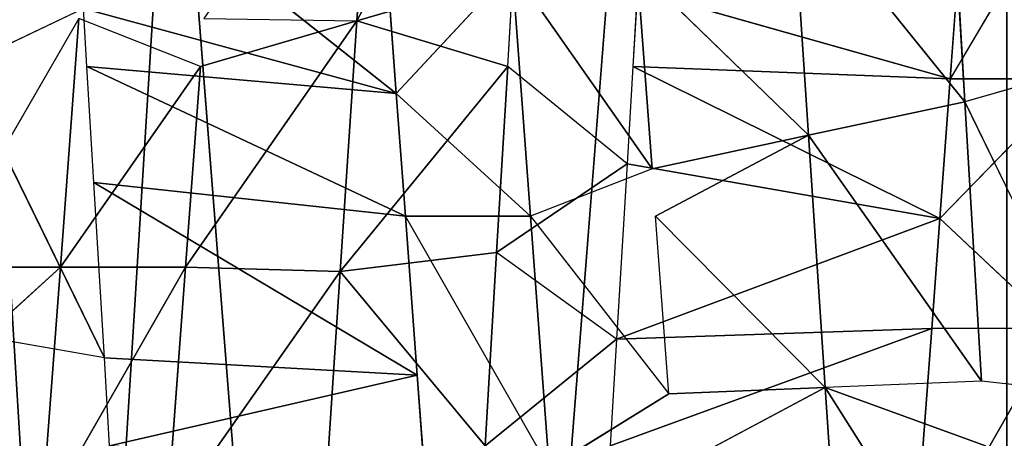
# Model space of a CAD drawing. Extents: x 143 to 263, y -61 to 82.
# Tile 652 of 656: x 249.493 to 250.181, y 72.238 to 72.531. Entities that reach past the tile are written whole.
import ezdxf

# ---------------------------------------------------------------- set-up
doc = ezdxf.new("R2010")
doc.units = 0
doc.header["$LTSCALE"] = 25.4
doc.layers.get('0').update_dxf_attribs({"color": 13, "linetype": 'CONTINUOUS'})

# ---------------------------------------------------------------- blocks, each defined once
blk = doc.blocks.new('ICE-BALL-8126_STL')
at = {"color": 41}
for p, q in [((9.96449, 46.38978, 96.88259), (9.75933, 46.29001, 96.868)), ((9.96449, 46.38978, 96.88259), (9.95485, 46.3017, 96.88239)), ((9.57313, 46.37986, 93.4209), (9.74318, 46.27973, 93.38293)), ((9.73448, 46.37602, 96.86475), (9.75933, 46.29001, 96.868)), ((9.74318, 46.36723, 93.38293), (9.74318, 46.27973, 93.38293)), ((9.74318, 46.36723, 93.38293), (9.84096, 46.27247, 93.36987)), ((9.91799, 46.35425, 93.36394), (9.84096, 46.27247, 93.36987)), ((9.91799, 46.35425, 93.36394), (9.91799, 46.26675, 93.36394)), ((10, 46.30441, 96.88291), (9.95924, 46.19233, 96.69299)), ((9.75933, 46.29001, 96.868), (9.95485, 46.3017, 96.88239)), ((9.75933, 46.29001, 96.868), (9.95485, 46.3017, 96.88239)), ((9.95485, 46.3017, 96.88239), (9.78271, 46.18063, 96.68001)), ((9.95485, 46.3017, 96.88239), (9.78271, 46.18063, 96.68001)), ((9.95485, 46.3017, 96.88239), (9.95924, 46.19233, 96.69299)), ((9.56743, 46.27853, 96.83433), (9.75933, 46.29001, 96.868)), ((9.56743, 46.27853, 96.83433), (9.75933, 46.29001, 96.868)), ((9.60945, 46.16915, 96.6496), (9.75933, 46.29001, 96.868)), ((9.60945, 46.16915, 96.6496), (9.75933, 46.29001, 96.868)), ((9.78271, 46.18063, 96.68001), (9.75933, 46.29001, 96.868)), ((9.78271, 46.18063, 96.68001), (9.75933, 46.29001, 96.868)), ((9.64662, 46.2869, 93.40205), (9.74318, 46.27973, 93.38293)), ((9.68107, 46.06099, 93.00917), (9.74318, 46.27973, 93.38293)), ((9.68107, 46.06099, 93.00917), (9.74318, 46.27973, 93.38293)), ((9.73448, 46.05779, 93.00108), (9.74318, 46.27973, 93.38293)), ((9.73448, 46.05779, 93.00108), (9.74318, 46.27973, 93.38293)), ((9.74318, 46.27973, 93.38293), (9.84096, 46.27247, 93.36987)), ((9.73448, 46.05779, 93.00108), (9.84096, 46.27247, 93.36987)), ((9.73448, 46.05779, 93.00108), (9.84096, 46.27247, 93.36987)), ((9.80261, 46.05372, 92.99293), (9.84096, 46.27247, 93.36987)), ((9.80261, 46.05372, 92.99293), (9.84096, 46.27247, 93.36987)), ((9.84096, 46.27247, 93.36987), (9.92533, 46.04638, 92.98434)), ((9.84096, 46.27247, 93.36987), (9.91799, 46.26675, 93.36394)), ((9.84096, 46.27247, 93.36987), (9.92533, 46.04638, 92.98434)), ((9.91799, 46.26675, 93.36394), (9.92533, 46.04638, 92.98434)), ((9.91799, 46.26675, 93.36394), (9.92533, 46.04638, 92.98434)), ((9.91799, 46.26675, 93.36394), (10, 46.04191, 92.98291)), ((9.91799, 46.26675, 93.36394), (10, 46.04191, 92.98291)), ((9.91799, 46.26675, 93.36394), (10.09435, 46.25365, 93.36463)), ((9.91799, 46.26675, 93.36394), (10.09435, 46.25365, 93.36463)), ((10.13638, 46.20407, 96.68818), (9.95924, 46.19233, 96.69299)), ((10.13638, 46.20407, 96.68818), (9.95924, 46.19233, 96.69299)), ((9.95924, 46.19233, 96.69299), (9.78271, 46.18063, 96.68001)), ((9.95924, 46.19233, 96.69299), (9.78271, 46.18063, 96.68001)), ((9.83934, 46.07373, 96.49579), (9.95924, 46.19233, 96.69299)), ((9.83934, 46.07373, 96.49579), (9.95924, 46.19233, 96.69299)), ((9.95924, 46.19233, 96.69299), (10.01542, 46.0868, 96.50395)), ((9.96362, 46.08295, 96.5036), (9.95924, 46.19233, 96.69299)), ((9.78271, 46.18063, 96.68001), (9.60945, 46.16915, 96.6496)), ((9.78271, 46.18063, 96.68001), (9.60945, 46.16915, 96.6496)), ((9.66627, 46.06087, 96.46817), (9.78271, 46.18063, 96.68001)), ((9.66627, 46.06087, 96.46817), (9.78271, 46.18063, 96.68001)), ((9.78271, 46.18063, 96.68001), (9.83934, 46.07373, 96.49579)), ((9.80609, 46.07126, 96.49201), (9.78271, 46.18063, 96.68001)), ((9.83934, 45.98623, 96.49579), (9.96362, 46.08295, 96.5036)), ((9.96362, 46.08295, 96.5036), (9.83934, 46.07373, 96.49579)), ((10.01542, 45.9993, 96.50395), (9.96362, 46.08295, 96.5036)), ((9.80609, 46.07126, 96.49201), (9.66627, 45.97338, 96.46817)), ((9.80609, 46.07126, 96.49201), (9.66627, 46.06087, 96.46817)), ((9.80609, 46.07126, 96.49201), (9.66627, 45.97338, 96.46817)), ((9.80609, 46.07126, 96.49201), (9.66627, 46.06087, 96.46817)), ((9.80609, 46.07126, 96.49201), (9.83934, 45.98623, 96.49579)), ((9.68107, 46.06099, 93.00917), (9.73448, 46.05779, 93.00108)), ((9.73448, 46.05779, 93.00108), (9.80261, 46.05372, 92.99293)), ((9.80261, 46.05372, 92.99293), (9.73448, 45.97029, 93.00108)), ((9.80261, 46.05372, 92.99293), (9.86481, 45.9625, 92.9876)), ((9.80261, 46.05372, 92.99293), (9.92533, 46.04638, 92.98434)), ((9.92533, 46.04638, 92.98434), (9.86481, 45.9625, 92.9876)), ((9.92533, 46.04638, 92.98434), (10, 45.95441, 92.98291)), ((9.92533, 46.04638, 92.98434), (10, 46.04191, 92.98291)), ((10.01542, 45.9993, 96.50395), (9.83934, 45.89873, 96.49579)), ((10.01542, 45.9993, 96.50395), (9.83934, 45.98623, 96.49579)), ((10.01542, 45.9993, 96.50395), (9.83934, 45.98623, 96.49579)), ((9.7026, 45.86474, 93.19765), (9.4739, 45.98588, 93.05522)), ((9.7026, 45.86474, 93.19765), (9.4739, 45.98588, 93.05522)), ((9.66627, 45.97338, 96.46817), (9.83934, 45.98623, 96.49579)), ((9.66627, 45.97338, 96.46817), (9.83934, 45.98623, 96.49579)), ((9.83934, 45.98623, 96.49579), (9.75349, 45.89235, 96.48457)), ((9.83934, 45.98623, 96.49579), (9.83934, 45.89873, 96.49579)), ((9.66627, 45.97338, 96.46817), (9.75349, 45.89235, 96.48457)), ((9.67059, 45.97412, 93.01093), (9.7026, 45.86474, 93.19765)), ((9.73448, 45.97029, 93.00108), (9.67059, 45.97412, 93.01093)), ((9.67059, 45.97412, 93.01093), (9.7026, 45.86474, 93.19765)), ((9.73448, 45.97029, 93.00108), (9.7026, 45.86474, 93.19765)), ((9.73448, 45.97029, 93.00108), (9.7026, 45.86474, 93.19765)), ((9.86481, 45.9625, 92.9876), (9.73448, 45.97029, 93.00108)), ((9.73448, 45.97029, 93.00108), (9.87794, 45.85312, 93.17659)), ((9.86481, 45.9625, 92.9876), (9.73448, 45.97029, 93.00108)), ((9.73448, 45.97029, 93.00108), (9.87794, 45.85312, 93.17659)), ((10, 45.95441, 92.98291), (9.86481, 45.9625, 92.9876)), ((9.86481, 45.9625, 92.9876), (9.87794, 45.85312, 93.17659)), ((9.86481, 45.9625, 92.9876), (9.87794, 45.85312, 93.17659)), ((10, 45.95441, 92.98291), (9.86481, 45.9625, 92.9876)), ((10, 45.95441, 92.98291), (9.87794, 45.85312, 93.17659)), ((10, 45.95441, 92.98291), (9.87794, 45.85312, 93.17659)), ((10.01542, 45.9118, 96.50395), (9.95048, 45.90698, 96.50324)), ((9.81574, 45.68088, 96.87418), (9.95048, 45.90698, 96.50324)), ((9.81574, 45.68088, 96.87418), (9.95048, 45.90698, 96.50324)), ((9.95048, 45.90698, 96.50324), (9.83934, 45.89873, 96.49579)), ((9.93854, 45.68823, 96.88194), (9.95048, 45.90698, 96.50324)), ((9.93854, 45.68823, 96.88194), (9.95048, 45.90698, 96.50324)), ((9.95048, 45.90698, 96.50324), (10, 45.69191, 96.88291)), ((9.95048, 45.90698, 96.50324), (10, 45.69191, 96.88291)), ((9.73448, 45.67602, 96.86475), (9.83934, 45.89873, 96.49579)), ((9.73448, 45.67602, 96.86475), (9.83934, 45.89873, 96.49579)), ((9.83934, 45.89873, 96.49579), (9.75349, 45.89235, 96.48457)), ((9.81574, 45.68088, 96.87418), (9.83934, 45.89873, 96.49579)), ((9.81574, 45.68088, 96.87418), (9.83934, 45.89873, 96.49579)), ((9.57414, 45.66643, 96.83584), (9.75349, 45.89235, 96.48457)), ((9.57414, 45.66643, 96.83584), (9.75349, 45.89235, 96.48457)), ((9.75349, 45.89235, 96.48457), (9.66627, 45.88588, 96.46817)), ((9.69404, 45.6736, 96.85876), (9.75349, 45.89235, 96.48457)), ((9.69404, 45.6736, 96.85876), (9.75349, 45.89235, 96.48457)), ((9.75349, 45.89235, 96.48457), (9.73448, 45.67602, 96.86475)), ((9.75349, 45.89235, 96.48457), (9.73448, 45.67602, 96.86475)), ((9.53168, 45.87607, 93.23579), (9.7026, 45.86474, 93.19765)), ((9.53168, 45.87607, 93.23579), (9.7026, 45.86474, 93.19765)), ((9.701, 45.75786, 93.39051), (9.7026, 45.86474, 93.19765)), ((9.7026, 45.86474, 93.19765), (9.87494, 45.74495, 93.36678)), ((9.7346, 45.75537, 93.38438), (9.7026, 45.86474, 93.19765)), ((9.87794, 45.85312, 93.17659), (9.7026, 45.86474, 93.19765)), ((9.87794, 45.85312, 93.17659), (9.7026, 45.86474, 93.19765)), ((9.7026, 45.86474, 93.19765), (9.87494, 45.74495, 93.36678)), ((9.87494, 45.74495, 93.36678), (9.87794, 45.85312, 93.17659)), ((9.87494, 45.74495, 93.36678), (9.87794, 45.85312, 93.17659)), ((9.87794, 45.85312, 93.17659), (10.05513, 45.84138, 93.17322)), ((10.05122, 45.73185, 93.36263), (9.87794, 45.85312, 93.17659)), ((10.05122, 45.73185, 93.36263), (9.87794, 45.85312, 93.17659)), ((9.87794, 45.85312, 93.17659), (10.05513, 45.84138, 93.17322)), ((9.7346, 45.75537, 93.38438), (9.701, 45.67036, 93.39051)), ((9.7346, 45.75537, 93.38438), (9.87494, 45.65744, 93.36678)), ((9.7346, 45.75537, 93.38438), (9.87494, 45.74495, 93.36678)), ((9.7346, 45.75537, 93.38438), (9.87494, 45.65744, 93.36678)), ((9.7346, 45.75537, 93.38438), (9.87494, 45.74495, 93.36678)), ((9.87494, 45.74495, 93.36678), (9.87494, 45.65744, 93.36678)), ((9.87494, 45.74495, 93.36678), (10.05122, 45.73185, 93.36263)), ((9.87494, 45.74495, 93.36678), (9.87494, 45.65744, 93.36678)), ((9.87494, 45.74495, 93.36678), (10.05122, 45.73185, 93.36263)), ((10, 45.69191, 96.88291), (9.93854, 45.68823, 96.88194)), ((9.93854, 45.68823, 96.88194), (9.73448, 45.58852, 96.86475)), ((9.93854, 45.68823, 96.88194), (9.81574, 45.68088, 96.87418)), ((9.93854, 45.68823, 96.88194), (9.92303, 45.5998, 96.88139)), ((9.81574, 45.68088, 96.87418), (9.73448, 45.67602, 96.86475)), ((9.73448, 45.67602, 96.86475), (9.69404, 45.6736, 96.85876)), ((9.69404, 45.6736, 96.85876), (9.73448, 45.58852, 96.86475)), ((9.87494, 45.65744, 93.36678), (9.701, 45.67036, 93.39051)), ((9.87494, 45.65744, 93.36678), (9.701, 45.67036, 93.39051)), ((9.701, 45.67036, 93.39051), (9.87494, 45.56994, 93.36678)), ((9.87494, 45.65744, 93.36678), (10.05122, 45.64436, 93.36263)), ((9.96074, 45.56357, 93.36229), (9.87494, 45.65744, 93.36678)), ((9.87494, 45.65744, 93.36678), (9.87494, 45.56994, 93.36678)), ((9.87494, 45.65744, 93.36678), (10.05122, 45.64436, 93.36263))]:
    blk.add_line(p, q, dxfattribs=at)
mesh = blk.add_polyface(dxfattribs=at)
corners = [(0, 44.9885, 114.9556), (23, 46.80443, 110.13866), (0, 46.80443, 110.13866), (23, 44.9885, 114.9556)]
mesh.append_faces([[corners[k] for k in face] for face in [(0, 1, 2), (1, 0, 3)]], dxfattribs={"vtx0": -1, "color": 41})
mesh = blk.add_polyface(dxfattribs=at)
corners = [(0, 46.80443, 79.72717), (23, 44.9885, 74.91022), (0, 44.9885, 74.91022), (23, 46.80443, 79.72717)]
mesh.append_faces([[corners[k] for k in face] for face in [(0, 1, 2), (1, 0, 3)]], dxfattribs={"vtx0": -1, "color": 41})
mesh = blk.add_polyface(dxfattribs=at)
corners = [(10.09435, 46.25365, 93.36463), (9.91799, 46.35425, 93.36394), (9.91799, 46.26675, 93.36394), (9.91799, 46.44175, 93.36394), (10.09435, 46.34115, 93.36463)]
mesh.append_faces([[corners[k] for k in face] for face in [(0, 1, 2), (3, 0, 4)]], dxfattribs={"vtx0": -1, "color": 41})
mesh.append_faces([[corners[k] for k in face] for face in [(1, 0, 3)]], dxfattribs={"vtx0": -1, "vtx1": -1, "color": 41})
mesh = blk.add_polyface(dxfattribs=at)
corners = [(9.96449, 46.38978, 96.88259), (9.95485, 46.3017, 96.88239), (9.75933, 46.29001, 96.868)]
mesh.append_faces([[corners[k] for k in face] for face in [(0, 1, 2)]], dxfattribs={"color": 41})
mesh = blk.add_polyface(dxfattribs=at)
corners = [(9.74318, 46.36723, 93.38293), (9.57313, 46.37986, 93.4209), (9.74318, 46.27973, 93.38293)]
mesh.append_faces([[corners[k] for k in face] for face in [(0, 1, 2)]], dxfattribs={"color": 41})
mesh = blk.add_polyface(dxfattribs=at)
corners = [(9.75933, 46.29001, 96.868), (9.56743, 46.27853, 96.83433), (9.73448, 46.37602, 96.86475)]
mesh.append_faces([[corners[k] for k in face] for face in [(0, 1, 2)]], dxfattribs={"color": 41})
mesh = blk.add_polyface(dxfattribs=at)
corners = [(9.73448, 46.37602, 96.86475), (9.56743, 46.27853, 96.83433), (9.59922, 46.36793, 96.84128)]
mesh.append_faces([[corners[k] for k in face] for face in [(0, 1, 2)]], dxfattribs={"color": 41})
mesh = blk.add_polyface(dxfattribs=at)
corners = [(9.91799, 46.35425, 93.36394), (9.74318, 46.36723, 93.38293), (9.84096, 46.27247, 93.36987)]
mesh.append_faces([[corners[k] for k in face] for face in [(0, 1, 2)]], dxfattribs={"color": 41})
mesh = blk.add_polyface(dxfattribs=at)
corners = [(21.2, 46.31937, 84.91157), (0, 45.01358, 80.03829), (21.2, 45.01358, 80.03829), (0, 46.31937, 84.91157)]
mesh.append_faces([[corners[k] for k in face] for face in [(0, 1, 2), (1, 0, 3)]], dxfattribs={"vtx0": -1, "color": 41})
mesh = blk.add_polyface(dxfattribs=at)
corners = [(21.2, 45.01358, 109.82753), (0, 46.31937, 104.95425), (21.2, 46.31937, 104.95425), (0, 45.01358, 109.82753)]
mesh.append_faces([[corners[k] for k in face] for face in [(0, 1, 2), (1, 0, 3)]], dxfattribs={"vtx0": -1, "color": 41})
mesh = blk.add_polyface(dxfattribs=at)
corners = [(9.95924, 46.19233, 96.69299), (10.15105, 46.31345, 96.87705), (10.13638, 46.20407, 96.68818), (10, 46.30441, 96.88291)]
mesh.append_faces([[corners[k] for k in face] for face in [(0, 1, 2), (1, 0, 3)]], dxfattribs={"vtx0": -1, "color": 41})
mesh = blk.add_polyface(dxfattribs=at)
corners = [(9.95485, 46.3017, 96.88239), (9.78271, 46.18063, 96.68001), (9.75933, 46.29001, 96.868)]
mesh.append_faces([[corners[k] for k in face] for face in [(0, 1, 2)]], dxfattribs={"color": 41})
mesh = blk.add_polyface(dxfattribs=at)
corners = [(9.95485, 46.3017, 96.88239), (9.95924, 46.19233, 96.69299), (9.78271, 46.18063, 96.68001)]
mesh.append_faces([[corners[k] for k in face] for face in [(0, 1, 2)]], dxfattribs={"color": 41})
mesh = blk.add_polyface(dxfattribs=at)
corners = [(9.75933, 46.29001, 96.868), (9.60945, 46.16915, 96.6496), (9.56743, 46.27853, 96.83433)]
mesh.append_faces([[corners[k] for k in face] for face in [(0, 1, 2)]], dxfattribs={"color": 41})
mesh = blk.add_polyface(dxfattribs=at)
corners = [(9.75933, 46.29001, 96.868), (9.78271, 46.18063, 96.68001), (9.60945, 46.16915, 96.6496)]
mesh.append_faces([[corners[k] for k in face] for face in [(0, 1, 2)]], dxfattribs={"color": 41})
mesh = blk.add_polyface(dxfattribs=at)
corners = [(9.64662, 46.2869, 93.40205), (9.68107, 46.06099, 93.00917), (9.74318, 46.27973, 93.38293)]
mesh.append_faces([[corners[k] for k in face] for face in [(0, 1, 2)]], dxfattribs={"color": 41})
mesh = blk.add_polyface(dxfattribs=at)
corners = [(9.74318, 46.27973, 93.38293), (9.68107, 46.06099, 93.00917), (9.73448, 46.05779, 93.00108)]
mesh.append_faces([[corners[k] for k in face] for face in [(0, 1, 2)]], dxfattribs={"color": 41})
mesh = blk.add_polyface(dxfattribs=at)
corners = [(9.74318, 46.27973, 93.38293), (9.73448, 46.05779, 93.00108), (9.84096, 46.27247, 93.36987)]
mesh.append_faces([[corners[k] for k in face] for face in [(0, 1, 2)]], dxfattribs={"color": 41})
mesh = blk.add_polyface(dxfattribs=at)
corners = [(9.84096, 46.27247, 93.36987), (9.73448, 46.05779, 93.00108), (9.80261, 46.05372, 92.99293)]
mesh.append_faces([[corners[k] for k in face] for face in [(0, 1, 2)]], dxfattribs={"color": 41})
mesh = blk.add_polyface(dxfattribs=at)
corners = [(9.84096, 46.27247, 93.36987), (9.80261, 46.05372, 92.99293), (9.92533, 46.04638, 92.98434)]
mesh.append_faces([[corners[k] for k in face] for face in [(0, 1, 2)]], dxfattribs={"color": 41})
mesh = blk.add_polyface(dxfattribs=at)
corners = [(9.84096, 46.27247, 93.36987), (9.92533, 46.04638, 92.98434), (9.91799, 46.26675, 93.36394)]
mesh.append_faces([[corners[k] for k in face] for face in [(0, 1, 2)]], dxfattribs={"color": 41})
mesh = blk.add_polyface(dxfattribs=at)
corners = [(9.91799, 46.26675, 93.36394), (9.92533, 46.04638, 92.98434), (10, 46.04191, 92.98291)]
mesh.append_faces([[corners[k] for k in face] for face in [(0, 1, 2)]], dxfattribs={"color": 41})
mesh = blk.add_polyface(dxfattribs=at)
corners = [(10.09435, 46.25365, 93.36463), (9.91799, 46.26675, 93.36394), (10, 46.04191, 92.98291)]
mesh.append_faces([[corners[k] for k in face] for face in [(0, 1, 2)]], dxfattribs={"color": 41})
mesh = blk.add_polyface(dxfattribs=at)
corners = [(9.95924, 46.19233, 96.69299), (10.13638, 46.20407, 96.68818), (10.01542, 46.0868, 96.50395)]
mesh.append_faces([[corners[k] for k in face] for face in [(0, 1, 2)]], dxfattribs={"color": 41})
mesh = blk.add_polyface(dxfattribs=at)
corners = [(9.95924, 46.19233, 96.69299), (9.83934, 46.07373, 96.49579), (9.78271, 46.18063, 96.68001)]
mesh.append_faces([[corners[k] for k in face] for face in [(0, 1, 2)]], dxfattribs={"color": 41})
mesh = blk.add_polyface(dxfattribs=at)
corners = [(9.95924, 46.19233, 96.69299), (9.96362, 46.08295, 96.5036), (9.83934, 46.07373, 96.49579)]
mesh.append_faces([[corners[k] for k in face] for face in [(0, 1, 2)]], dxfattribs={"color": 41})
mesh = blk.add_polyface(dxfattribs=at)
corners = [(9.78271, 46.18063, 96.68001), (9.66627, 46.06087, 96.46817), (9.60945, 46.16915, 96.6496)]
mesh.append_faces([[corners[k] for k in face] for face in [(0, 1, 2)]], dxfattribs={"color": 41})
mesh = blk.add_polyface(dxfattribs=at)
corners = [(9.78271, 46.18063, 96.68001), (9.80609, 46.07126, 96.49201), (9.66627, 46.06087, 96.46817)]
mesh.append_faces([[corners[k] for k in face] for face in [(0, 1, 2)]], dxfattribs={"color": 41})
mesh = blk.add_polyface(dxfattribs=at)
corners = [(10.01542, 45.9993, 96.50395), (9.83934, 45.98623, 96.49579), (9.96362, 46.08295, 96.5036)]
mesh.append_faces([[corners[k] for k in face] for face in [(0, 1, 2)]], dxfattribs={"color": 41})
mesh = blk.add_polyface(dxfattribs=at)
corners = [(9.83934, 45.98623, 96.49579), (9.66627, 45.97338, 96.46817), (9.80609, 46.07126, 96.49201)]
mesh.append_faces([[corners[k] for k in face] for face in [(0, 1, 2)]], dxfattribs={"color": 41})
mesh = blk.add_polyface(dxfattribs=at)
corners = [(9.80609, 46.07126, 96.49201), (9.66627, 45.97338, 96.46817), (9.66627, 46.06087, 96.46817)]
mesh.append_faces([[corners[k] for k in face] for face in [(0, 1, 2)]], dxfattribs={"color": 41})
mesh = blk.add_polyface(dxfattribs=at)
corners = [(9.86481, 45.9625, 92.9876), (9.80261, 46.05372, 92.99293), (9.73448, 45.97029, 93.00108)]
mesh.append_faces([[corners[k] for k in face] for face in [(0, 1, 2)]], dxfattribs={"color": 41})
mesh = blk.add_polyface(dxfattribs=at)
corners = [(10, 45.95441, 92.98291), (9.92533, 46.04638, 92.98434), (9.86481, 45.9625, 92.9876)]
mesh.append_faces([[corners[k] for k in face] for face in [(0, 1, 2)]], dxfattribs={"color": 41})
mesh = blk.add_polyface(dxfattribs=at)
corners = [(10.01542, 45.9993, 96.50395), (9.83934, 45.89873, 96.49579), (9.83934, 45.98623, 96.49579)]
mesh.append_faces([[corners[k] for k in face] for face in [(0, 1, 2)]], dxfattribs={"color": 41})
mesh = blk.add_polyface(dxfattribs=at)
corners = [(9.7026, 45.86474, 93.19765), (9.67059, 45.97412, 93.01093), (9.4739, 45.98588, 93.05522)]
mesh.append_faces([[corners[k] for k in face] for face in [(0, 1, 2)]], dxfattribs={"color": 41})
mesh = blk.add_polyface(dxfattribs=at)
corners = [(9.53168, 45.87607, 93.23579), (9.7026, 45.86474, 93.19765), (9.4739, 45.98588, 93.05522)]
mesh.append_faces([[corners[k] for k in face] for face in [(0, 1, 2)]], dxfattribs={"color": 41})
mesh = blk.add_polyface(dxfattribs=at)
corners = [(9.83934, 45.98623, 96.49579), (9.75349, 45.89235, 96.48457), (9.66627, 45.97338, 96.46817)]
mesh.append_faces([[corners[k] for k in face] for face in [(0, 1, 2)]], dxfattribs={"color": 41})
mesh = blk.add_polyface(dxfattribs=at)
corners = [(9.7026, 45.86474, 93.19765), (9.73448, 45.97029, 93.00108), (9.67059, 45.97412, 93.01093)]
mesh.append_faces([[corners[k] for k in face] for face in [(0, 1, 2)]], dxfattribs={"color": 41})
mesh = blk.add_polyface(dxfattribs=at)
corners = [(9.7026, 45.86474, 93.19765), (9.87794, 45.85312, 93.17659), (9.73448, 45.97029, 93.00108)]
mesh.append_faces([[corners[k] for k in face] for face in [(0, 1, 2)]], dxfattribs={"color": 41})
mesh = blk.add_polyface(dxfattribs=at)
corners = [(9.87794, 45.85312, 93.17659), (9.86481, 45.9625, 92.9876), (9.73448, 45.97029, 93.00108)]
mesh.append_faces([[corners[k] for k in face] for face in [(0, 1, 2)]], dxfattribs={"color": 41})
mesh = blk.add_polyface(dxfattribs=at)
corners = [(9.87794, 45.85312, 93.17659), (10, 45.95441, 92.98291), (9.86481, 45.9625, 92.9876)]
mesh.append_faces([[corners[k] for k in face] for face in [(0, 1, 2)]], dxfattribs={"color": 41})
mesh = blk.add_polyface(dxfattribs=at)
corners = [(9.87794, 45.85312, 93.17659), (10.05513, 45.84138, 93.17322), (10, 45.95441, 92.98291)]
mesh.append_faces([[corners[k] for k in face] for face in [(0, 1, 2)]], dxfattribs={"color": 41})
mesh = blk.add_polyface(dxfattribs=at)
corners = [(10, 45.69191, 96.88291), (9.95048, 45.90698, 96.50324), (10.01542, 45.9118, 96.50395)]
mesh.append_faces([[corners[k] for k in face] for face in [(0, 1, 2)]], dxfattribs={"color": 41})
mesh = blk.add_polyface(dxfattribs=at)
corners = [(9.81574, 45.68088, 96.87418), (9.83934, 45.89873, 96.49579), (9.95048, 45.90698, 96.50324)]
mesh.append_faces([[corners[k] for k in face] for face in [(0, 1, 2)]], dxfattribs={"color": 41})
mesh = blk.add_polyface(dxfattribs=at)
corners = [(9.93854, 45.68823, 96.88194), (9.81574, 45.68088, 96.87418), (9.95048, 45.90698, 96.50324)]
mesh.append_faces([[corners[k] for k in face] for face in [(0, 1, 2)]], dxfattribs={"color": 41})
mesh = blk.add_polyface(dxfattribs=at)
corners = [(10, 45.69191, 96.88291), (9.93854, 45.68823, 96.88194), (9.95048, 45.90698, 96.50324)]
mesh.append_faces([[corners[k] for k in face] for face in [(0, 1, 2)]], dxfattribs={"color": 41})
mesh = blk.add_polyface(dxfattribs=at)
corners = [(9.73448, 45.67602, 96.86475), (9.75349, 45.89235, 96.48457), (9.83934, 45.89873, 96.49579)]
mesh.append_faces([[corners[k] for k in face] for face in [(0, 1, 2)]], dxfattribs={"color": 41})
mesh = blk.add_polyface(dxfattribs=at)
corners = [(9.81574, 45.68088, 96.87418), (9.73448, 45.67602, 96.86475), (9.83934, 45.89873, 96.49579)]
mesh.append_faces([[corners[k] for k in face] for face in [(0, 1, 2)]], dxfattribs={"color": 41})
mesh = blk.add_polyface(dxfattribs=at)
corners = [(9.57414, 45.66643, 96.83584), (9.66627, 45.88588, 96.46817), (9.75349, 45.89235, 96.48457)]
mesh.append_faces([[corners[k] for k in face] for face in [(0, 1, 2)]], dxfattribs={"color": 41})
mesh = blk.add_polyface(dxfattribs=at)
corners = [(9.69404, 45.6736, 96.85876), (9.57414, 45.66643, 96.83584), (9.75349, 45.89235, 96.48457)]
mesh.append_faces([[corners[k] for k in face] for face in [(0, 1, 2)]], dxfattribs={"color": 41})
mesh = blk.add_polyface(dxfattribs=at)
corners = [(9.73448, 45.67602, 96.86475), (9.69404, 45.6736, 96.85876), (9.75349, 45.89235, 96.48457)]
mesh.append_faces([[corners[k] for k in face] for face in [(0, 1, 2)]], dxfattribs={"color": 41})
mesh = blk.add_polyface(dxfattribs=at)
corners = [(9.701, 45.75786, 93.39051), (9.7026, 45.86474, 93.19765), (9.53168, 45.87607, 93.23579)]
mesh.append_faces([[corners[k] for k in face] for face in [(0, 1, 2)]], dxfattribs={"color": 41})
mesh = blk.add_polyface(dxfattribs=at)
corners = [(9.7346, 45.75537, 93.38438), (9.87494, 45.74495, 93.36678), (9.7026, 45.86474, 93.19765)]
mesh.append_faces([[corners[k] for k in face] for face in [(0, 1, 2)]], dxfattribs={"color": 41})
mesh = blk.add_polyface(dxfattribs=at)
corners = [(9.87494, 45.74495, 93.36678), (9.87794, 45.85312, 93.17659), (9.7026, 45.86474, 93.19765)]
mesh.append_faces([[corners[k] for k in face] for face in [(0, 1, 2)]], dxfattribs={"color": 41})
mesh = blk.add_polyface(dxfattribs=at)
corners = [(9.87494, 45.74495, 93.36678), (10.05122, 45.73185, 93.36263), (9.87794, 45.85312, 93.17659)]
mesh.append_faces([[corners[k] for k in face] for face in [(0, 1, 2)]], dxfattribs={"color": 41})
mesh = blk.add_polyface(dxfattribs=at)
corners = [(10.05122, 45.73185, 93.36263), (10.05513, 45.84138, 93.17322), (9.87794, 45.85312, 93.17659)]
mesh.append_faces([[corners[k] for k in face] for face in [(0, 1, 2)]], dxfattribs={"color": 41})
mesh = blk.add_polyface(dxfattribs=at)
corners = [(9.87494, 45.65744, 93.36678), (9.7346, 45.75537, 93.38438), (9.701, 45.67036, 93.39051)]
mesh.append_faces([[corners[k] for k in face] for face in [(0, 1, 2)]], dxfattribs={"color": 41})
mesh = blk.add_polyface(dxfattribs=at)
corners = [(9.87494, 45.74495, 93.36678), (9.7346, 45.75537, 93.38438), (9.87494, 45.65744, 93.36678)]
mesh.append_faces([[corners[k] for k in face] for face in [(0, 1, 2)]], dxfattribs={"color": 41})
mesh = blk.add_polyface(dxfattribs=at)
corners = [(10.05122, 45.64436, 93.36263), (9.87494, 45.74495, 93.36678), (9.87494, 45.65744, 93.36678), (10.05122, 45.73185, 93.36263)]
mesh.append_faces([[corners[k] for k in face] for face in [(0, 1, 2), (1, 0, 3)]], dxfattribs={"vtx0": -1, "color": 41})
mesh = blk.add_polyface(dxfattribs=at)
corners = [(9.93854, 45.68823, 96.88194), (9.92303, 45.5998, 96.88139), (9.73448, 45.58852, 96.86475)]
mesh.append_faces([[corners[k] for k in face] for face in [(0, 1, 2)]], dxfattribs={"color": 41})
mesh = blk.add_polyface(dxfattribs=at)
corners = [(9.73448, 45.58852, 96.86475), (9.53685, 45.5767, 96.82711), (9.69404, 45.6736, 96.85876)]
mesh.append_faces([[corners[k] for k in face] for face in [(0, 1, 2)]], dxfattribs={"color": 41})
mesh = blk.add_polyface(dxfattribs=at)
corners = [(9.87494, 45.65744, 93.36678), (9.701, 45.67036, 93.39051), (9.87494, 45.56994, 93.36678)]
mesh.append_faces([[corners[k] for k in face] for face in [(0, 1, 2)]], dxfattribs={"color": 41})
mesh = blk.add_polyface(dxfattribs=at)
corners = [(10.05122, 45.64436, 93.36263), (9.87494, 45.65744, 93.36678), (9.96074, 45.56357, 93.36229)]
mesh.append_faces([[corners[k] for k in face] for face in [(0, 1, 2)]], dxfattribs={"color": 41})

msp = doc.modelspace()

# ---------------------------------------------------------------- block references
at = {"color": 0, "rotation": 270}
msp.add_blockref('ICE-BALL-8126_STL', (203.86356, 82.23263), dxfattribs=at)

doc.saveas('drawing.dxf')
